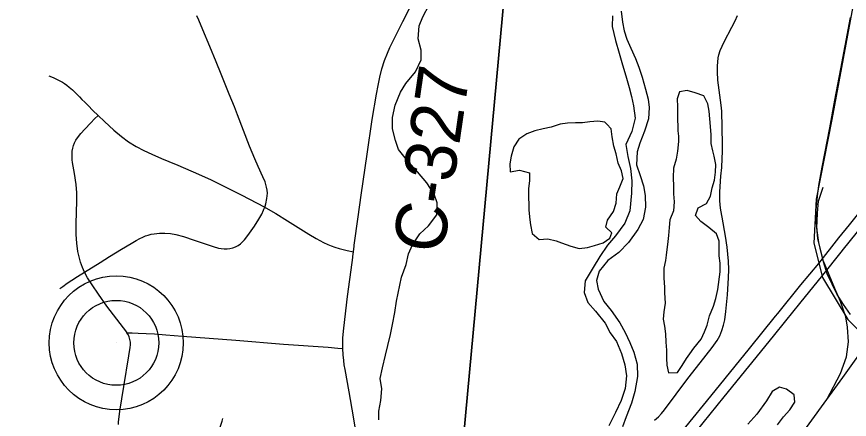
# Model space of a CAD drawing. Extents: x 0 to 1134, y 0 to 440.
# Drawn here: x 844.396 to 845.321, y 363.619 to 364.066 of the extents above; entities that cross this region are included whole.
import ezdxf

# ---------------------------------------------------------------- set-up
doc = ezdxf.new("R2010")
doc.units = 0
for name, color, linetype in [('GM_X_City_Street', 7, 'Continuous'), ('GM_X_County_Road', 7, 'Continuous'), ('GM_X_County_Road_Text', 7, 'Continuous'), ('GM_X_Major_River', 7, 'Continuous'), ('GM_X_Minor_Lake', 7, 'Continuous'), ('GM_X_Minor_River', 7, 'Continuous'), ('GM_X_Rail_Line', 7, 'Continuous'), ('GM_X_Section', 7, 'Continuous'), ('GM_X_Township_Road', 7, 'Continuous'), ('GM_X_Unincorporated', 7, 'Continuous'), ('GM_X_Unincorporated_Location', 7, 'Continuous'), ('GM_X_US_Route', 7, 'Continuous')]:
    doc.layers.add(name, color=color, linetype=linetype)

msp = doc.modelspace()

# ---------------------------------------------------------------- linework, layer by layer
at = {"layer": 'GM_X_City_Street'}
msp.add_lwpolyline([(845.10413, 363.61779), (845.1065, 363.61942), (845.10857, 363.6212), (845.11199, 363.6252), (845.11523, 363.62916), (845.14133, 363.66402), (845.15481, 363.68112), (845.16826, 363.69825), (845.17361, 363.7059), (845.17665, 363.71132), (845.17909, 363.71704), (845.18088, 363.72299), (845.18217, 363.72908), (845.18354, 363.73831), (845.18543, 363.75689), (845.18653, 363.77552), (845.18666, 363.78485), (845.1862, 363.79417), (845.18477, 363.80966), (845.18306, 363.82198), (845.17926, 363.84318), (845.17793, 363.85074), (845.17705, 363.85636), (845.17661, 363.86189), (845.17659, 363.87123), (845.17793, 363.88837), (845.17881, 363.8983), (845.17941, 363.90808), (845.1797, 363.91594), (845.1797, 363.92394), (845.17896, 363.96084), (845.17817, 363.96746), (845.17464, 363.99523), (845.17408, 364.00454), (845.17427, 364.01076), (845.17504, 364.02007), (845.17568, 364.02311), (845.17704, 364.02811), (845.18149, 364.0376), (845.19005, 364.05414), (845.19378, 364.06116), (845.1963, 364.06694)], dxfattribs=at)
at = {"layer": 'GM_X_County_Road'}
for points in [[(844.77091, 363.81181), (844.77506, 363.84346), (844.77841, 363.8674), (844.7851, 363.91296), (844.79076, 363.95156), (844.79552, 363.97949), (844.79732, 363.98914), (844.79926, 363.99854), (844.80144, 364.00754), (844.80453, 364.01681), (844.80775, 364.02505), (844.81045, 364.03135), (844.81316, 364.03714), (844.82474, 364.06044), (844.84537, 364.101)], [(844.76995, 363.80447), (844.77078, 363.81082), (844.77091, 363.81181)], [(844.76915, 363.79826), (844.76927, 363.79919), (844.76995, 363.80447)], [(844.75835, 363.69729), (844.75825, 363.69967), (844.75835, 363.70918), (844.7591, 363.71992), (844.76335, 363.75479), (844.7684, 363.79268), (844.76915, 363.79826)], [(844.77819, 363.57225), (844.77379, 363.59879), (844.77008, 363.6212), (844.76508, 363.64917), (844.76064, 363.6738), (844.75969, 363.67897), (844.75912, 363.68375), (844.75864, 363.69018), (844.75835, 363.69729)]]:
    msp.add_lwpolyline(points, dxfattribs=at)
at = {"layer": 'GM_X_Major_River'}
for points in [[(845.06724, 364.07182), (845.06884, 364.05961), (845.07051, 364.05007), (845.07332, 364.0405), (845.07801, 364.0305), (845.08306, 364.01936), (845.08699, 364.00938), (845.09052, 363.99828), (845.09438, 363.98526), (845.09715, 363.97417), (845.09844, 363.96464)], [(845.05763, 364.06672), (845.05734, 364.05456), (845.06076, 364.03928), (845.06498, 364.02511), (845.06884, 364.01209), (845.07234, 363.99985), (845.0762, 363.98683), (845.07862, 363.97689), (845.08103, 363.96657), (845.0826, 363.95285), (845.07921, 363.9381), (845.07241, 363.92382), (845.07475, 363.91046), (845.07746, 363.89708), (845.07903, 363.88336), (845.0787, 363.86968), (845.07671, 363.84996), (845.07145, 363.8364), (845.06086, 363.82221), (845.05188, 363.81177), (845.04361, 363.79942), (845.0361, 363.78706), (845.0274, 363.77243), (845.02596, 363.75954), (845.03024, 363.74842), (845.03874, 363.73872), (845.04942, 363.72516), (845.05486, 363.71477), (845.06184, 363.7051), (845.06759, 363.69166), (845.07146, 363.67902), (845.07307, 363.66682), (845.07159, 363.65279), (845.0671, 363.63959), (845.06108, 363.62605), (845.05352, 363.6114)], [(845.09844, 363.96464), (845.09738, 363.95212), (845.09326, 363.93853), (845.08801, 363.92535), (845.08512, 363.91553), (845.08439, 363.9011), (845.08828, 363.88923), (845.09218, 363.87773), (845.09382, 363.86705), (845.09427, 363.85411), (845.09166, 363.84049), (845.0857, 363.82922), (845.07549, 363.81502), (845.0646, 363.80387), (845.05224, 363.79504), (845.04284, 363.7831), (845.03993, 363.77252), (845.0416, 363.76298), (845.04811, 363.74952), (845.05621, 363.73944), (845.06575, 363.72553), (845.07157, 363.71513), (845.077, 363.70398), (845.08129, 363.69324), (845.08514, 363.67984), (845.0852, 363.66615), (845.08252, 363.64949), (845.07879, 363.63665), (845.07273, 363.62121), (845.06867, 363.61029)]]:
    msp.add_lwpolyline(points, dxfattribs=at)
at = {"layer": 'GM_X_Minor_Lake'}
for points in [[(845.13214, 363.98203), (845.12944, 363.97446), (845.12974, 363.96535), (845.12967, 363.95624), (845.13029, 363.93877), (845.131, 363.93307), (845.13096, 363.927), (845.12974, 363.91637), (845.12815, 363.90728), (845.12543, 363.89742), (845.12497, 363.88718), (845.12527, 363.87693), (845.1252, 363.86895), (845.12589, 363.86022), (845.12543, 363.84997), (845.12119, 363.84013), (845.12037, 363.8314), (845.11992, 363.82268), (845.11911, 363.81585), (845.1171, 363.80068), (845.1163, 363.79499), (845.11472, 363.78627), (845.11463, 363.77564), (845.11531, 363.765), (845.11526, 363.75893), (845.11593, 363.74754), (845.11472, 363.73806), (845.11389, 363.72971), (845.11535, 363.72211), (845.11641, 363.71337), (845.11672, 363.70425), (845.11741, 363.69552), (845.11772, 363.6864), (845.11804, 363.67881), (845.11986, 363.67007), (845.1297, 363.67037), (845.13505, 363.6783), (845.13966, 363.68624), (845.14329, 363.69114)], [(845.14329, 363.69114), (845.14807, 363.69757), (845.15609, 363.70738), (845.15956, 363.71571), (845.16264, 363.72327), (845.16537, 363.7335), (845.16962, 363.7441), (845.17233, 363.75281), (845.17468, 363.76267), (845.17711, 363.78239), (845.17718, 363.79188), (845.17611, 363.80024), (845.17618, 363.80859), (845.17586, 363.81619), (845.1729, 363.82456), (845.16463, 363.83146), (845.1556, 363.83836), (845.1496, 363.84486), (845.1527, 363.85356), (845.16181, 363.85805), (845.16642, 363.86637), (845.16838, 363.87547), (845.17072, 363.88418), (845.17192, 363.8929), (845.17237, 363.90163), (845.17055, 363.91076), (845.16908, 363.91684), (845.16725, 363.92483), (845.16695, 363.93432), (845.16627, 363.94382), (845.16489, 363.96053), (845.16344, 363.96889), (845.15897, 363.97766), (845.14954, 363.98115), (845.14048, 363.98349), (845.13214, 363.98203)], [(845.05139, 363.94609), (845.04904, 363.94848), (845.04148, 363.94968), (845.03239, 363.94899), (845.02444, 363.94791), (845.0165, 363.94759), (845.00779, 363.94727), (844.99946, 363.9462), (844.9896, 363.94285), (844.9805, 363.94102), (844.97141, 363.93881), (844.9623, 363.93546), (844.95355, 363.92945), (844.94819, 363.92114), (844.94509, 363.91091), (844.9435, 363.90219), (844.94382, 363.89346)], [(844.94382, 363.89346), (844.95435, 363.89506), (844.96537, 363.89216), (844.9653, 363.88381), (844.96447, 363.87432), (844.9644, 363.86521), (844.96471, 363.85686), (844.96466, 363.85078), (844.96572, 363.84014), (844.96643, 363.83444), (844.96824, 363.82494), (844.97613, 363.81805), (844.9856, 363.81911), (844.99504, 363.81677), (845.00107, 363.81444), (845.01126, 363.81095), (845.02069, 363.80822), (845.02978, 363.8093), (845.03774, 363.81152), (845.04722, 363.81448), (845.05445, 363.81961), (845.05677, 363.8258), (845.05001, 363.83193), (845.05196, 363.8395), (845.05885, 363.84933), (845.06157, 363.85842), (845.06241, 363.86904), (845.06587, 363.87661), (845.06935, 363.88607), (845.06752, 363.89444), (845.06381, 363.90282), (845.06162, 363.91346), (845.05904, 363.92184), (845.05723, 363.9321), (845.05617, 363.94122), (845.05139, 363.94609)], [(845.24084, 363.61261), (845.24734, 363.62129), (845.25459, 363.62921), (845.25995, 363.63752), (845.25926, 363.64588), (845.25061, 363.65202), (845.24306, 363.65435), (845.2347, 363.64948), (845.22857, 363.63927), (845.21786, 363.62417), (845.20793, 363.61323)]]:
    msp.add_lwpolyline(points, dxfattribs=at)
at = {"layer": 'GM_X_Minor_River'}
msp.add_lwpolyline([(844.79827, 363.61815), (844.79797, 363.62764), (844.80033, 363.63939), (844.80157, 363.65229), (844.79977, 363.66407), (844.80213, 363.67583), (844.80565, 363.68985), (844.808, 363.70046), (844.81112, 363.71258), (844.81348, 363.72396), (844.81586, 363.73722), (844.81785, 363.74974), (844.82335, 363.77627), (844.82838, 363.79029), (844.83112, 363.80241), (844.83536, 363.81225), (844.84378, 363.82434), (844.85331, 363.83338), (844.86248, 363.84546), (844.86297, 363.85875), (844.85964, 363.86865), (844.85142, 363.88123), (844.84092, 363.89346), (844.83042, 363.90531), (844.81993, 363.91829), (844.81661, 363.92819), (844.8133, 363.94112), (844.8134, 363.95365), (844.81615, 363.9673), (844.82232, 363.98168), (844.82807, 363.99151), (844.83877, 364.00434), (844.8453, 364.01758), (844.84501, 364.02859), (844.8417, 364.04114), (844.84295, 364.05556), (844.84681, 364.0654), (844.8541, 364.07864)], dxfattribs=at)
at = {"layer": 'GM_X_Rail_Line'}
for points in [[(845.46978, 365.20909), (845.50972, 365.12497), (845.50959, 365.09071), (845.49319, 364.99062), (845.36524, 364.29634), (845.30122, 363.95153), (845.28354, 363.86306), (845.2813, 363.81408), (845.29089, 363.77614), (845.31889, 363.72935), (845.34206, 363.70581)], [(845.32192, 363.73513), (845.31411, 363.74592), (845.30696, 363.75723), (845.29588, 363.78012), (845.29177, 363.79348), (845.28806, 363.8085), (845.28566, 363.81878), (845.28401, 363.83733), (845.28384, 363.85064), (845.28521, 363.86617), (845.28686, 363.87821), (845.29051, 363.89843), (845.29893, 363.94202), (845.30453, 363.97284), (845.31098, 364.00773), (845.32172, 364.06473)], [(845.29542, 363.64042), (845.31076, 363.66928), (845.31742, 363.68778), (845.31964, 363.70455), (845.31865, 363.72082), (845.31668, 363.73241), (845.31076, 363.74943), (845.30435, 363.76373), (845.29202, 363.79431), (845.28659, 363.81503), (845.28437, 363.83081), (845.28536, 363.84733), (845.28634, 363.8609), (845.29139, 363.87639)], [(845.20005, 363.50924), (845.31335, 363.66508), (845.34229, 363.70527), (845.34668, 363.71109)]]:
    msp.add_lwpolyline(points, dxfattribs=at)
at = {"layer": 'GM_X_Section'}
for points in [[(843.94203, 364.23217), (844.94191, 364.13589), (844.84938, 363.13367), (843.8514, 363.22955)], [(844.94191, 364.13589), (845.94632, 364.03841), (845.86026, 363.03836), (844.84938, 363.13367)]]:
    msp.add_lwpolyline(points, close=True, dxfattribs=at)
at = {"layer": 'GM_X_Township_Road'}
for points in [[(844.67297, 363.85982), (844.67339, 363.86173), (844.67379, 363.86377), (844.67418, 363.86666), (844.67438, 363.86982), (844.67409, 363.87312), (844.67352, 363.87633), (844.67175, 363.88219), (844.66945, 363.8879), (844.66408, 363.89915), (844.66034, 363.90765), (844.65448, 363.92199), (844.64779, 363.93935), (844.64124, 363.95676), (844.63776, 363.96539), (844.63203, 363.97944), (844.62296, 364.00181), (844.61762, 364.01561), (844.61039, 364.03264), (844.6029, 364.05119), (844.59836, 364.06178), (844.5962, 364.06655)], [(844.43191, 364.00004), (844.43673, 363.99802), (844.4404, 363.99622), (844.44393, 363.99434), (844.44674, 363.99276), (844.44905, 363.99139), (844.45164, 363.98959), (844.45438, 363.9875), (844.45805, 363.98433), (844.4603, 363.98219), (844.46288, 363.97965), (844.46575, 363.97663), (844.46851, 363.97383), (844.47161, 363.97067), (844.47532, 363.96688), (844.48071, 363.9614), (844.48641, 363.95607)], [(844.4715, 363.78183), (844.46922, 363.787), (844.46707, 363.79289), (844.46535, 363.79892), (844.46403, 363.80504), (844.46273, 363.81433), (844.46213, 363.82367), (844.4621, 363.83613), (844.46293, 363.86094), (844.46274, 363.87017), (844.46192, 363.87936), (844.46007, 363.89156), (844.45791, 363.90388), (844.45762, 363.90677), (844.45747, 363.91001), (844.45757, 363.91321), (844.45781, 363.91637), (844.45832, 363.9195), (844.45909, 363.92258), (844.46019, 363.92558), (844.46164, 363.92842), (844.46341, 363.93108), (844.46738, 363.93595), (844.47173, 363.94076), (844.47822, 363.9476), (844.48261, 363.95214), (844.48641, 363.95607)], [(844.48641, 363.95607), (844.49365, 363.94929), (844.50386, 363.93976), (844.51231, 363.93246), (844.52017, 363.92656), (844.52861, 363.92136), (844.53706, 363.91694), (844.5461, 363.91301), (844.55701, 363.9083), (844.56487, 363.90485), (844.57496, 363.90068), (844.5978, 363.8909), (844.6119, 363.88439), (844.64522, 363.86763), (844.67143, 363.85401)], [(844.67143, 363.85401), (844.67188, 363.85522), (844.67254, 363.85792), (844.67297, 363.85982)], [(844.66502, 363.84096), (844.66807, 363.84628), (844.66899, 363.84807)], [(844.66899, 363.84807), (844.66945, 363.84897), (844.67024, 363.85086), (844.67063, 363.8518), (844.67143, 363.85401)], [(844.67143, 363.85401), (844.67281, 363.8533), (844.68365, 363.84722), (844.69689, 363.83911), (844.72047, 363.82403), (844.72848, 363.81928), (844.73674, 363.81498), (844.74141, 363.8128), (844.74527, 363.81129), (844.74937, 363.80975), (844.75407, 363.80826), (844.76008, 363.80665), (844.76311, 363.80598), (844.76995, 363.80447)], [(844.4715, 363.78183), (844.4888, 363.79268), (844.49925, 363.79933), (844.51259, 363.80742), (844.52304, 363.81395), (844.52852, 363.81708), (844.53266, 363.81925), (844.53602, 363.82089), (844.53917, 363.82214), (844.542, 363.82313), (844.54529, 363.82405), (844.54864, 363.82464), (844.55449, 363.82523), (844.56061, 363.82537), (844.56673, 363.82477), (844.57278, 363.82365), (844.58126, 363.82142), (844.59317, 363.81738), (844.61403, 363.81031), (844.62012, 363.80873), (844.62325, 363.80818), (844.62643, 363.8079), (844.62964, 363.80793), (844.63282, 363.80834), (844.63594, 363.80912), (844.63894, 363.81024), (844.64181, 363.81171), (844.64444, 363.81353), (844.64688, 363.81564), (844.64905, 363.81802), (844.65274, 363.8226), (844.65649, 363.82767), (844.66004, 363.83303), (844.66502, 363.84096)], [(844.44401, 363.76375), (844.44711, 363.76611), (844.4521, 363.76967), (844.45729, 363.77307), (844.46361, 363.77703), (844.4715, 363.78183)], [(844.51852, 363.71466), (844.51816, 363.71525), (844.49629, 363.74406), (844.48679, 363.75761), (844.47979, 363.76789), (844.47485, 363.77582), (844.4715, 363.78183)], [(844.50905, 363.61264), (844.50924, 363.61579), (844.50972, 363.62141), (844.51048, 363.62761), (844.51491, 363.65516), (844.5207, 363.68919), (844.5222, 363.69817), (844.52237, 363.7012), (844.52227, 363.70419), (844.52181, 363.70713), (844.52095, 363.70997), (844.51971, 363.71266), (844.51852, 363.71466)], [(844.51852, 363.71466), (844.52431, 363.71455), (844.53087, 363.71438), (844.53976, 363.71393), (844.54913, 363.71338), (844.56161, 363.71249), (844.58027, 363.71097), (844.63931, 363.70639), (844.69223, 363.70209), (844.74171, 363.6985), (844.75247, 363.69772), (844.75835, 363.69729)], [(844.59782, 363.56281), (844.59962, 363.56588), (844.60912, 363.58216), (844.61369, 363.5906), (844.61752, 363.59907), (844.62106, 363.6077), (844.62417, 363.61647), (844.6251, 363.61942)]]:
    msp.add_lwpolyline(points, dxfattribs=at)
at = {"layer": 'GM_X_Unincorporated'}
for radius in [0.0744, 0.04716]:
    msp.add_circle((844.50663, 363.70346), radius, dxfattribs=at)
at = {"layer": 'GM_X_Unincorporated_Location'}
msp.add_line((844.50663, 363.70346), (844.50663, 363.70346), dxfattribs=at)
at = {"layer": 'GM_X_US_Route'}
msp.add_line((845.31416, 363.80746), (845.34751, 363.84901), dxfattribs=at)
for points in [[(845.23858, 363.73305), (845.2411, 363.73617), (845.26667, 363.76792), (845.2867, 363.79172), (845.30887, 363.81994), (845.32059, 363.83455), (845.34905, 363.87019), (845.3905, 363.92112), (845.42436, 363.96318)], [(845.24998, 363.72786), (845.26561, 363.74713), (845.29103, 363.77854), (845.31164, 363.80433), (845.31416, 363.80746)], [(844.96534, 363.38892), (844.97356, 363.40122), (844.98973, 363.42396), (845.01236, 363.45314), (845.02734, 363.47203), (845.0606, 363.51322), (845.09197, 363.55201), (845.11753, 363.58364), (845.13907, 363.61021), (845.16678, 363.64434), (845.20961, 363.69712), (845.23858, 363.73305)], [(844.9744, 363.38063), (844.97592, 363.38313), (844.98835, 363.40069), (845.00118, 363.41864), (845.01657, 363.43916), (845.04675, 363.47684), (845.07966, 363.51762), (845.08384, 363.52281), (845.10949, 363.55438), (845.14283, 363.5956), (845.18169, 363.64355), (845.23622, 363.71091), (845.24998, 363.72786)]]:
    msp.add_lwpolyline(points, dxfattribs=at)

# ---------------------------------------------------------------- texts
at = {"layer": 'GM_X_County_Road_Text'}
msp.add_text('C-327', height=0.056818, rotation=81.67725, dxfattribs=at).set_placement((844.86961, 363.80112))

doc.saveas('drawing.dxf')
